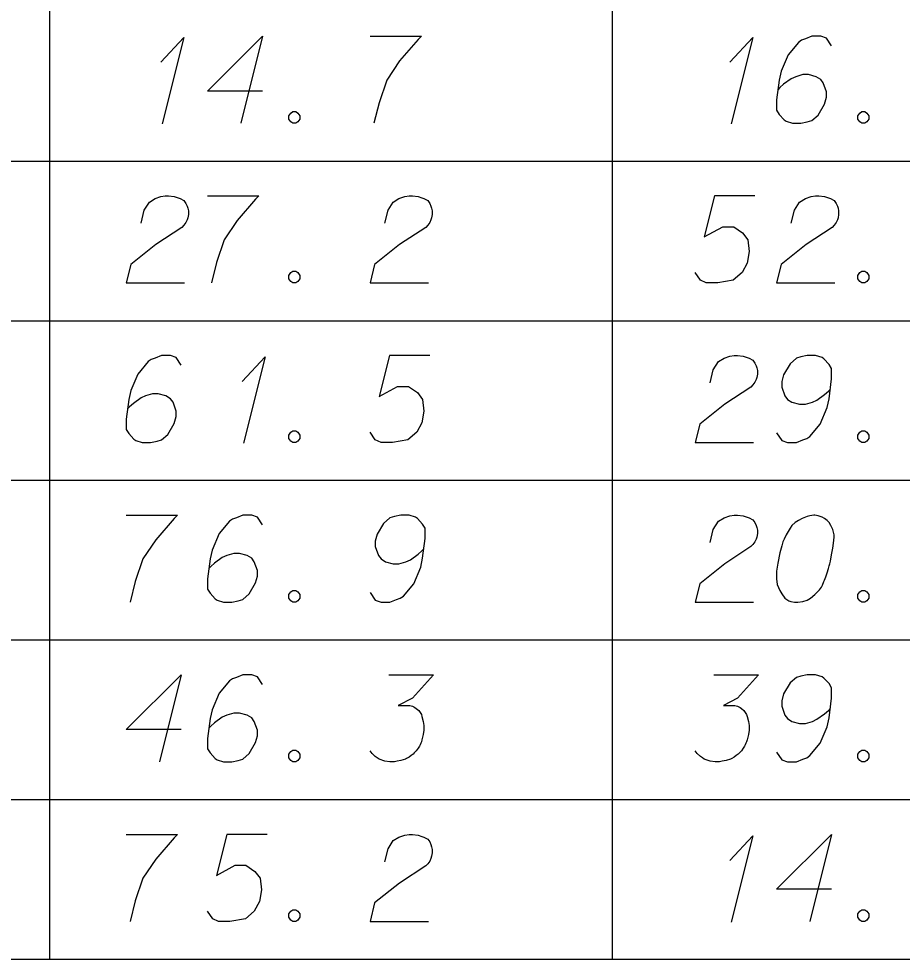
# Model space of a CAD drawing. Extents: x 2074207 to 2076812, y 516372 to 523312.
# Drawn here: x 2076524.4 to 2076573.1, y 519619.2 to 519671.1 of the extents above; entities that cross this region are included whole.
import ezdxf

# ---------------------------------------------------------------- set-up
doc = ezdxf.new("R2010")
doc.units = 0
for name, color, linetype in [('Prop DirtTable_ Soil Test Results - Outline (Major)', 7, 'Continuous'), ('Prop DirtTable_ Soil Test Results - Outline (Minor)', 7, 'Continuous'), ('Prop DirtTable_ Soil Test Results - Tx (Sample Data)', 7, 'Continuous')]:
    doc.layers.add(name, color=color, linetype=linetype)

msp = doc.modelspace()

# ---------------------------------------------------------------- linework, layer by layer
at = {"layer": 'Prop DirtTable_ Soil Test Results - Outline (Major)'}
msp.add_line((2076260.609, 519619.21), (2076811.903, 519619.21), dxfattribs=at)
at = {"layer": 'Prop DirtTable_ Soil Test Results - Outline (Minor)'}
for p, q in [((2076526.074, 519672.01), (2076526.074, 519663.21)), ((2076557.094, 519672.01), (2076557.094, 519663.21)), ((2076260.609, 519663.21), (2076811.903, 519663.21)), ((2076260.609, 519663.21), (2076811.903, 519663.21)), ((2076526.074, 519663.21), (2076526.074, 519654.41)), ((2076557.094, 519663.21), (2076557.094, 519654.41)), ((2076260.609, 519654.41), (2076811.903, 519654.41)), ((2076260.609, 519654.41), (2076811.903, 519654.41)), ((2076526.074, 519654.41), (2076526.074, 519645.61)), ((2076557.094, 519654.41), (2076557.094, 519645.61)), ((2076260.609, 519645.61), (2076811.903, 519645.61)), ((2076260.609, 519645.61), (2076811.903, 519645.61)), ((2076526.074, 519645.61), (2076526.074, 519636.81)), ((2076557.094, 519645.61), (2076557.094, 519636.81)), ((2076260.609, 519636.81), (2076811.903, 519636.81)), ((2076260.609, 519636.81), (2076811.903, 519636.81)), ((2076526.074, 519636.81), (2076526.074, 519628.01)), ((2076557.094, 519636.81), (2076557.094, 519628.01)), ((2076260.609, 519628.01), (2076811.903, 519628.01)), ((2076260.609, 519628.01), (2076811.903, 519628.01)), ((2076526.074, 519628.01), (2076526.074, 519619.21)), ((2076557.094, 519628.01), (2076557.094, 519619.21)), ((2076260.609, 519619.21), (2076811.903, 519619.21))]:
    msp.add_line(p, q, dxfattribs=at)
at = {"layer": 'Prop DirtTable_ Soil Test Results - Tx (Sample Data)'}
for points in [[(2076532.22, 519668.655), (2076533.49, 519670.015), (2076532.291, 519665.253)], [(2076537.829, 519667.067), (2076534.796, 519667.067), (2076537.829, 519670.091), (2076536.63, 519665.291)], [(2076543.756, 519670.091), (2076546.578, 519670.091), (2076546.401, 519669.902), (2076545.378, 519668.73), (2076544.673, 519667.672), (2076544.249, 519666.425), (2076543.967, 519665.291)], [(2076563.58, 519668.655), (2076564.85, 519670.015), (2076563.651, 519665.253)], [(2076569.189, 519669.562), (2076568.907, 519669.978), (2076568.59, 519670.091), (2076568.096, 519670.091), (2076567.743, 519669.94), (2076567.531, 519669.864), (2076567.355, 519669.751), (2076566.791, 519669.07), (2076566.403, 519668.163), (2076566.297, 519667.672), (2076566.156, 519666.576), (2076566.156, 519666.009), (2076566.297, 519665.782), (2076566.579, 519665.48), (2076566.685, 519665.404), (2076567.038, 519665.291), (2076567.496, 519665.291), (2076567.849, 519665.367), (2076568.096, 519665.442), (2076568.449, 519665.744), (2076568.801, 519666.349), (2076568.907, 519666.727), (2076568.907, 519667.03), (2076568.731, 519667.521), (2076568.59, 519667.71), (2076568.343, 519667.861), (2076567.919, 519667.974), (2076567.602, 519667.974), (2076567.214, 519667.861), (2076566.967, 519667.748), (2076566.544, 519667.445), (2076566.332, 519667.256), (2076566.226, 519667.143)], [(2076539.487, 519665.933), (2076539.664, 519665.933), (2076539.769, 519665.858), (2076539.875, 519665.707), (2076539.875, 519665.518), (2076539.769, 519665.367), (2076539.664, 519665.291), (2076539.487, 519665.291), (2076539.381, 519665.367), (2076539.276, 519665.518), (2076539.276, 519665.707), (2076539.381, 519665.858), (2076539.487, 519665.933)], [(2076570.847, 519665.933), (2076571.024, 519665.933), (2076571.129, 519665.858), (2076571.235, 519665.707), (2076571.235, 519665.518), (2076571.129, 519665.367), (2076571.024, 519665.291), (2076570.847, 519665.291), (2076570.741, 519665.367), (2076570.636, 519665.518), (2076570.636, 519665.707), (2076570.741, 519665.858), (2076570.847, 519665.933)], [(2076531.127, 519659.779), (2076531.303, 519660.497), (2076531.586, 519660.951), (2076531.903, 519661.14), (2076532.22, 519661.253), (2076532.467, 519661.291), (2076532.644, 519661.291), (2076532.961, 519661.253), (2076533.173, 519661.178), (2076533.279, 519661.14), (2076533.49, 519661.026), (2076533.596, 519660.875), (2076533.667, 519660.724), (2076533.702, 519660.611), (2076533.737, 519660.459), (2076533.737, 519660.27), (2076533.702, 519660.081), (2076533.667, 519659.968), (2076533.596, 519659.817), (2076533.49, 519659.666), (2076533.385, 519659.552), (2076531.938, 519658.607), (2076530.563, 519657.511), (2076530.316, 519656.491), (2076533.526, 519656.491)], [(2076534.796, 519661.291), (2076537.618, 519661.291), (2076537.441, 519661.102), (2076536.418, 519659.93), (2076535.713, 519658.872), (2076535.289, 519657.625), (2076535.007, 519656.491)], [(2076544.567, 519659.779), (2076544.743, 519660.497), (2076545.026, 519660.951), (2076545.343, 519661.14), (2076545.66, 519661.253), (2076545.907, 519661.291), (2076546.084, 519661.291), (2076546.401, 519661.253), (2076546.613, 519661.178), (2076546.719, 519661.14), (2076546.93, 519661.026), (2076547.036, 519660.875), (2076547.107, 519660.724), (2076547.142, 519660.611), (2076547.177, 519660.459), (2076547.177, 519660.27), (2076547.142, 519660.081), (2076547.107, 519659.968), (2076547.036, 519659.817), (2076546.93, 519659.666), (2076546.825, 519659.552), (2076545.378, 519658.607), (2076544.003, 519657.511), (2076543.756, 519656.491), (2076546.966, 519656.491)], [(2076564.956, 519661.291), (2076562.734, 519661.291), (2076562.169, 519659.023), (2076563.192, 519659.59), (2076563.792, 519659.59), (2076564.286, 519659.25), (2076564.568, 519658.872), (2076564.639, 519658.23), (2076564.533, 519657.587), (2076564.251, 519657.058), (2076563.757, 519656.642), (2076562.91, 519656.491), (2076562.275, 519656.491), (2076561.958, 519656.642), (2076561.676, 519657.058)], [(2076566.967, 519659.779), (2076567.143, 519660.497), (2076567.426, 519660.951), (2076567.743, 519661.14), (2076568.06, 519661.253), (2076568.307, 519661.291), (2076568.484, 519661.291), (2076568.801, 519661.253), (2076569.013, 519661.178), (2076569.119, 519661.14), (2076569.33, 519661.026), (2076569.436, 519660.875), (2076569.507, 519660.724), (2076569.542, 519660.611), (2076569.577, 519660.459), (2076569.577, 519660.27), (2076569.542, 519660.081), (2076569.507, 519659.968), (2076569.436, 519659.817), (2076569.33, 519659.666), (2076569.225, 519659.552), (2076567.778, 519658.607), (2076566.403, 519657.511), (2076566.156, 519656.491), (2076569.366, 519656.491)], [(2076539.487, 519657.133), (2076539.664, 519657.133), (2076539.769, 519657.058), (2076539.875, 519656.907), (2076539.875, 519656.718), (2076539.769, 519656.567), (2076539.664, 519656.491), (2076539.487, 519656.491), (2076539.381, 519656.567), (2076539.276, 519656.718), (2076539.276, 519656.907), (2076539.381, 519657.058), (2076539.487, 519657.133)], [(2076570.847, 519657.133), (2076571.024, 519657.133), (2076571.129, 519657.058), (2076571.235, 519656.907), (2076571.235, 519656.718), (2076571.129, 519656.567), (2076571.024, 519656.491), (2076570.847, 519656.491), (2076570.741, 519656.567), (2076570.636, 519656.718), (2076570.636, 519656.907), (2076570.741, 519657.058), (2076570.847, 519657.133)], [(2076533.349, 519651.962), (2076533.067, 519652.378), (2076532.75, 519652.491), (2076532.256, 519652.491), (2076531.903, 519652.34), (2076531.691, 519652.264), (2076531.515, 519652.151), (2076530.951, 519651.47), (2076530.563, 519650.563), (2076530.457, 519650.072), (2076530.316, 519648.976), (2076530.316, 519648.409), (2076530.457, 519648.182), (2076530.739, 519647.88), (2076530.845, 519647.804), (2076531.198, 519647.691), (2076531.656, 519647.691), (2076532.009, 519647.767), (2076532.256, 519647.842), (2076532.609, 519648.144), (2076532.961, 519648.749), (2076533.067, 519649.127), (2076533.067, 519649.43), (2076532.891, 519649.921), (2076532.75, 519650.11), (2076532.503, 519650.261), (2076532.079, 519650.374), (2076531.762, 519650.374), (2076531.374, 519650.261), (2076531.127, 519650.148), (2076530.704, 519649.845), (2076530.492, 519649.656), (2076530.386, 519649.543)], [(2076536.7, 519651.055), (2076537.97, 519652.415), (2076536.771, 519647.653)], [(2076547.036, 519652.491), (2076544.814, 519652.491), (2076544.249, 519650.223), (2076545.272, 519650.79), (2076545.872, 519650.79), (2076546.366, 519650.45), (2076546.648, 519650.072), (2076546.719, 519649.43), (2076546.613, 519648.787), (2076546.331, 519648.258), (2076545.837, 519647.842), (2076544.99, 519647.691), (2076544.355, 519647.691), (2076544.038, 519647.842), (2076543.756, 519648.258)], [(2076562.487, 519650.979), (2076562.663, 519651.697), (2076562.946, 519652.151), (2076563.263, 519652.34), (2076563.58, 519652.453), (2076563.827, 519652.491), (2076564.004, 519652.491), (2076564.321, 519652.453), (2076564.533, 519652.378), (2076564.639, 519652.34), (2076564.85, 519652.226), (2076564.956, 519652.075), (2076565.027, 519651.924), (2076565.062, 519651.811), (2076565.097, 519651.659), (2076565.097, 519651.47), (2076565.062, 519651.281), (2076565.027, 519651.168), (2076564.956, 519651.017), (2076564.85, 519650.866), (2076564.745, 519650.752), (2076563.298, 519649.807), (2076561.923, 519648.711), (2076561.676, 519647.691), (2076564.886, 519647.691)], [(2076566.156, 519648.22), (2076566.438, 519647.804), (2076566.755, 519647.691), (2076567.249, 519647.691), (2076567.602, 519647.842), (2076567.814, 519647.918), (2076567.99, 519648.031), (2076568.554, 519648.711), (2076568.942, 519649.618), (2076569.048, 519650.11), (2076569.189, 519651.206), (2076569.189, 519651.773), (2076569.048, 519652), (2076568.766, 519652.302), (2076568.66, 519652.378), (2076568.307, 519652.491), (2076567.849, 519652.491), (2076567.496, 519652.415), (2076567.249, 519652.34), (2076566.896, 519652.037), (2076566.544, 519651.433), (2076566.438, 519651.055), (2076566.438, 519650.752), (2076566.614, 519650.261), (2076566.755, 519650.072), (2076567.002, 519649.921), (2076567.426, 519649.807), (2076567.743, 519649.807), (2076568.131, 519649.921), (2076568.378, 519650.034), (2076568.801, 519650.337), (2076569.013, 519650.526), (2076569.119, 519650.639)], [(2076539.487, 519648.333), (2076539.664, 519648.333), (2076539.769, 519648.258), (2076539.875, 519648.107), (2076539.875, 519647.918), (2076539.769, 519647.767), (2076539.664, 519647.691), (2076539.487, 519647.691), (2076539.381, 519647.767), (2076539.276, 519647.918), (2076539.276, 519648.107), (2076539.381, 519648.258), (2076539.487, 519648.333)], [(2076570.847, 519648.333), (2076571.024, 519648.333), (2076571.129, 519648.258), (2076571.235, 519648.107), (2076571.235, 519647.918), (2076571.129, 519647.767), (2076571.024, 519647.691), (2076570.847, 519647.691), (2076570.741, 519647.767), (2076570.636, 519647.918), (2076570.636, 519648.107), (2076570.741, 519648.258), (2076570.847, 519648.333)], [(2076530.316, 519643.691), (2076533.138, 519643.691), (2076532.961, 519643.502), (2076531.938, 519642.33), (2076531.233, 519641.272), (2076530.809, 519640.025), (2076530.527, 519638.891)], [(2076537.829, 519643.162), (2076537.547, 519643.578), (2076537.23, 519643.691), (2076536.736, 519643.691), (2076536.383, 519643.54), (2076536.171, 519643.464), (2076535.995, 519643.351), (2076535.431, 519642.67), (2076535.043, 519641.763), (2076534.937, 519641.272), (2076534.796, 519640.176), (2076534.796, 519639.609), (2076534.937, 519639.382), (2076535.219, 519639.08), (2076535.325, 519639.004), (2076535.678, 519638.891), (2076536.136, 519638.891), (2076536.489, 519638.967), (2076536.736, 519639.042), (2076537.089, 519639.344), (2076537.441, 519639.949), (2076537.547, 519640.327), (2076537.547, 519640.63), (2076537.371, 519641.121), (2076537.23, 519641.31), (2076536.983, 519641.461), (2076536.559, 519641.574), (2076536.242, 519641.574), (2076535.854, 519641.461), (2076535.607, 519641.348), (2076535.184, 519641.045), (2076534.972, 519640.856), (2076534.866, 519640.743)], [(2076543.756, 519639.42), (2076544.038, 519639.004), (2076544.355, 519638.891), (2076544.849, 519638.891), (2076545.202, 519639.042), (2076545.414, 519639.118), (2076545.59, 519639.231), (2076546.154, 519639.911), (2076546.542, 519640.818), (2076546.648, 519641.31), (2076546.789, 519642.406), (2076546.789, 519642.973), (2076546.648, 519643.2), (2076546.366, 519643.502), (2076546.26, 519643.578), (2076545.907, 519643.691), (2076545.449, 519643.691), (2076545.096, 519643.615), (2076544.849, 519643.54), (2076544.496, 519643.237), (2076544.144, 519642.633), (2076544.038, 519642.255), (2076544.038, 519641.952), (2076544.214, 519641.461), (2076544.355, 519641.272), (2076544.602, 519641.121), (2076545.026, 519641.007), (2076545.343, 519641.007), (2076545.731, 519641.121), (2076545.978, 519641.234), (2076546.401, 519641.537), (2076546.613, 519641.726), (2076546.719, 519641.839)], [(2076562.487, 519642.179), (2076562.663, 519642.897), (2076562.946, 519643.351), (2076563.263, 519643.54), (2076563.58, 519643.653), (2076563.827, 519643.691), (2076564.004, 519643.691), (2076564.321, 519643.653), (2076564.533, 519643.578), (2076564.639, 519643.54), (2076564.85, 519643.426), (2076564.956, 519643.275), (2076565.027, 519643.124), (2076565.062, 519643.011), (2076565.097, 519642.859), (2076565.097, 519642.67), (2076565.062, 519642.481), (2076565.027, 519642.368), (2076564.956, 519642.217), (2076564.85, 519642.066), (2076564.745, 519641.952), (2076563.298, 519641.007), (2076561.923, 519639.911), (2076561.676, 519638.891), (2076564.886, 519638.891)], [(2076568.272, 519643.691), (2076568.202, 519643.691), (2076567.99, 519643.653), (2076567.849, 519643.615), (2076567.743, 519643.578), (2076567.567, 519643.502), (2076567.355, 519643.389), (2076567.179, 519643.275), (2076567.002, 519643.124), (2076566.896, 519642.973), (2076566.791, 519642.784), (2076566.685, 519642.595), (2076566.579, 519642.368), (2076566.508, 519642.217), (2076566.438, 519641.99), (2076566.332, 519641.612), (2076566.226, 519641.045), (2076566.156, 519640.592), (2076566.156, 519640.176), (2076566.191, 519639.874), (2076566.332, 519639.533), (2076566.438, 519639.344), (2076566.614, 519639.118), (2076566.826, 519638.967), (2076566.932, 519638.929), (2076567.143, 519638.891), (2076567.32, 519638.891), (2076567.602, 519638.929), (2076567.849, 519639.004), (2076568.025, 519639.118), (2076568.272, 519639.307), (2076568.378, 519639.42), (2076568.519, 519639.571), (2076568.625, 519639.722), (2076568.695, 519639.836), (2076568.766, 519640.025), (2076568.801, 519640.1), (2076568.872, 519640.289), (2076568.942, 519640.516), (2076569.013, 519640.743), (2076569.048, 519640.894), (2076569.083, 519641.007), (2076569.119, 519641.159), (2076569.189, 519641.499), (2076569.225, 519641.688), (2076569.26, 519641.877), (2076569.295, 519642.141), (2076569.33, 519642.481), (2076569.33, 519642.595), (2076569.295, 519642.746), (2076569.26, 519642.897), (2076569.154, 519643.124), (2076569.048, 519643.275), (2076568.942, 519643.389), (2076568.801, 519643.502), (2076568.66, 519643.578), (2076568.554, 519643.615), (2076568.449, 519643.653), (2076568.272, 519643.691)], [(2076539.487, 519639.533), (2076539.664, 519639.533), (2076539.769, 519639.458), (2076539.875, 519639.307), (2076539.875, 519639.118), (2076539.769, 519638.967), (2076539.664, 519638.891), (2076539.487, 519638.891), (2076539.381, 519638.967), (2076539.276, 519639.118), (2076539.276, 519639.307), (2076539.381, 519639.458), (2076539.487, 519639.533)], [(2076570.847, 519639.533), (2076571.024, 519639.533), (2076571.129, 519639.458), (2076571.235, 519639.307), (2076571.235, 519639.118), (2076571.129, 519638.967), (2076571.024, 519638.891), (2076570.847, 519638.891), (2076570.741, 519638.967), (2076570.636, 519639.118), (2076570.636, 519639.307), (2076570.741, 519639.458), (2076570.847, 519639.533)], [(2076533.349, 519631.867), (2076530.316, 519631.867), (2076533.349, 519634.891), (2076532.15, 519630.091)], [(2076537.829, 519634.362), (2076537.547, 519634.778), (2076537.23, 519634.891), (2076536.736, 519634.891), (2076536.383, 519634.74), (2076536.171, 519634.664), (2076535.995, 519634.551), (2076535.431, 519633.87), (2076535.043, 519632.963), (2076534.937, 519632.472), (2076534.796, 519631.376), (2076534.796, 519630.809), (2076534.937, 519630.582), (2076535.219, 519630.28), (2076535.325, 519630.204), (2076535.678, 519630.091), (2076536.136, 519630.091), (2076536.489, 519630.167), (2076536.736, 519630.242), (2076537.089, 519630.544), (2076537.441, 519631.149), (2076537.547, 519631.527), (2076537.547, 519631.83), (2076537.371, 519632.321), (2076537.23, 519632.51), (2076536.983, 519632.661), (2076536.559, 519632.774), (2076536.242, 519632.774), (2076535.854, 519632.661), (2076535.607, 519632.548), (2076535.184, 519632.245), (2076534.972, 519632.056), (2076534.866, 519631.943)], [(2076544.779, 519634.891), (2076547.248, 519634.891), (2076546.084, 519633.606), (2076545.308, 519633.19), (2076545.943, 519633.19), (2076546.084, 519633.152), (2076546.154, 519633.115), (2076546.225, 519633.077), (2076546.295, 519633.039), (2076546.437, 519632.926), (2076546.507, 519632.812), (2076546.578, 519632.699), (2076546.613, 519632.585), (2076546.683, 519632.321), (2076546.719, 519632.094), (2076546.719, 519631.981), (2076546.719, 519631.83), (2076546.683, 519631.603), (2076546.648, 519631.452), (2076546.613, 519631.3), (2076546.578, 519631.187), (2076546.542, 519631.111), (2076546.507, 519631.036), (2076546.472, 519630.96), (2076546.401, 519630.847), (2076546.295, 519630.696), (2076546.19, 519630.582), (2076546.119, 519630.507), (2076546.013, 519630.431), (2076545.907, 519630.355), (2076545.766, 519630.28), (2076545.696, 519630.242), (2076545.449, 519630.167), (2076545.237, 519630.129), (2076545.096, 519630.091), (2076544.849, 519630.091), (2076544.567, 519630.129), (2076544.461, 519630.167), (2076544.355, 519630.204), (2076544.249, 519630.242), (2076544.144, 519630.318), (2076544.038, 519630.393), (2076543.861, 519630.544), (2076543.756, 519630.696)], [(2076562.699, 519634.891), (2076565.168, 519634.891), (2076564.004, 519633.606), (2076563.228, 519633.19), (2076563.863, 519633.19), (2076564.004, 519633.152), (2076564.074, 519633.115), (2076564.145, 519633.077), (2076564.215, 519633.039), (2076564.357, 519632.926), (2076564.427, 519632.812), (2076564.498, 519632.699), (2076564.533, 519632.585), (2076564.603, 519632.321), (2076564.639, 519632.094), (2076564.639, 519631.981), (2076564.639, 519631.83), (2076564.603, 519631.603), (2076564.568, 519631.452), (2076564.533, 519631.3), (2076564.498, 519631.187), (2076564.462, 519631.111), (2076564.427, 519631.036), (2076564.392, 519630.96), (2076564.321, 519630.847), (2076564.215, 519630.696), (2076564.11, 519630.582), (2076564.039, 519630.507), (2076563.933, 519630.431), (2076563.827, 519630.355), (2076563.686, 519630.28), (2076563.616, 519630.242), (2076563.369, 519630.167), (2076563.157, 519630.129), (2076563.016, 519630.091), (2076562.769, 519630.091), (2076562.487, 519630.129), (2076562.381, 519630.167), (2076562.275, 519630.204), (2076562.169, 519630.242), (2076562.064, 519630.318), (2076561.958, 519630.393), (2076561.781, 519630.544), (2076561.676, 519630.696)], [(2076566.156, 519630.62), (2076566.438, 519630.204), (2076566.755, 519630.091), (2076567.249, 519630.091), (2076567.602, 519630.242), (2076567.814, 519630.318), (2076567.99, 519630.431), (2076568.554, 519631.111), (2076568.942, 519632.018), (2076569.048, 519632.51), (2076569.189, 519633.606), (2076569.189, 519634.173), (2076569.048, 519634.4), (2076568.766, 519634.702), (2076568.66, 519634.778), (2076568.307, 519634.891), (2076567.849, 519634.891), (2076567.496, 519634.815), (2076567.249, 519634.74), (2076566.896, 519634.437), (2076566.544, 519633.833), (2076566.438, 519633.455), (2076566.438, 519633.152), (2076566.614, 519632.661), (2076566.755, 519632.472), (2076567.002, 519632.321), (2076567.426, 519632.207), (2076567.743, 519632.207), (2076568.131, 519632.321), (2076568.378, 519632.434), (2076568.801, 519632.737), (2076569.013, 519632.926), (2076569.119, 519633.039)], [(2076539.487, 519630.733), (2076539.664, 519630.733), (2076539.769, 519630.658), (2076539.875, 519630.507), (2076539.875, 519630.318), (2076539.769, 519630.167), (2076539.664, 519630.091), (2076539.487, 519630.091), (2076539.381, 519630.167), (2076539.276, 519630.318), (2076539.276, 519630.507), (2076539.381, 519630.658), (2076539.487, 519630.733)], [(2076570.847, 519630.733), (2076571.024, 519630.733), (2076571.129, 519630.658), (2076571.235, 519630.507), (2076571.235, 519630.318), (2076571.129, 519630.167), (2076571.024, 519630.091), (2076570.847, 519630.091), (2076570.741, 519630.167), (2076570.636, 519630.318), (2076570.636, 519630.507), (2076570.741, 519630.658), (2076570.847, 519630.733)], [(2076530.316, 519626.091), (2076533.138, 519626.091), (2076532.961, 519625.902), (2076531.938, 519624.73), (2076531.233, 519623.672), (2076530.809, 519622.425), (2076530.527, 519621.291)], [(2076538.076, 519626.091), (2076535.854, 519626.091), (2076535.289, 519623.823), (2076536.312, 519624.39), (2076536.912, 519624.39), (2076537.406, 519624.05), (2076537.688, 519623.672), (2076537.759, 519623.03), (2076537.653, 519622.387), (2076537.371, 519621.858), (2076536.877, 519621.442), (2076536.03, 519621.291), (2076535.395, 519621.291), (2076535.078, 519621.442), (2076534.796, 519621.858)], [(2076544.567, 519624.579), (2076544.743, 519625.297), (2076545.026, 519625.751), (2076545.343, 519625.94), (2076545.66, 519626.053), (2076545.907, 519626.091), (2076546.084, 519626.091), (2076546.401, 519626.053), (2076546.613, 519625.978), (2076546.719, 519625.94), (2076546.93, 519625.826), (2076547.036, 519625.675), (2076547.107, 519625.524), (2076547.142, 519625.411), (2076547.177, 519625.259), (2076547.177, 519625.07), (2076547.142, 519624.881), (2076547.107, 519624.768), (2076547.036, 519624.617), (2076546.93, 519624.466), (2076546.825, 519624.352), (2076545.378, 519623.407), (2076544.003, 519622.311), (2076543.756, 519621.291), (2076546.966, 519621.291)], [(2076563.58, 519624.655), (2076564.85, 519626.015), (2076563.651, 519621.253)], [(2076569.189, 519623.067), (2076566.156, 519623.067), (2076569.189, 519626.091), (2076567.99, 519621.291)], [(2076539.487, 519621.933), (2076539.664, 519621.933), (2076539.769, 519621.858), (2076539.875, 519621.707), (2076539.875, 519621.518), (2076539.769, 519621.367), (2076539.664, 519621.291), (2076539.487, 519621.291), (2076539.381, 519621.367), (2076539.276, 519621.518), (2076539.276, 519621.707), (2076539.381, 519621.858), (2076539.487, 519621.933)], [(2076570.847, 519621.933), (2076571.024, 519621.933), (2076571.129, 519621.858), (2076571.235, 519621.707), (2076571.235, 519621.518), (2076571.129, 519621.367), (2076571.024, 519621.291), (2076570.847, 519621.291), (2076570.741, 519621.367), (2076570.636, 519621.518), (2076570.636, 519621.707), (2076570.741, 519621.858), (2076570.847, 519621.933)]]:
    msp.add_lwpolyline(points, dxfattribs=at)

doc.saveas('drawing.dxf')
